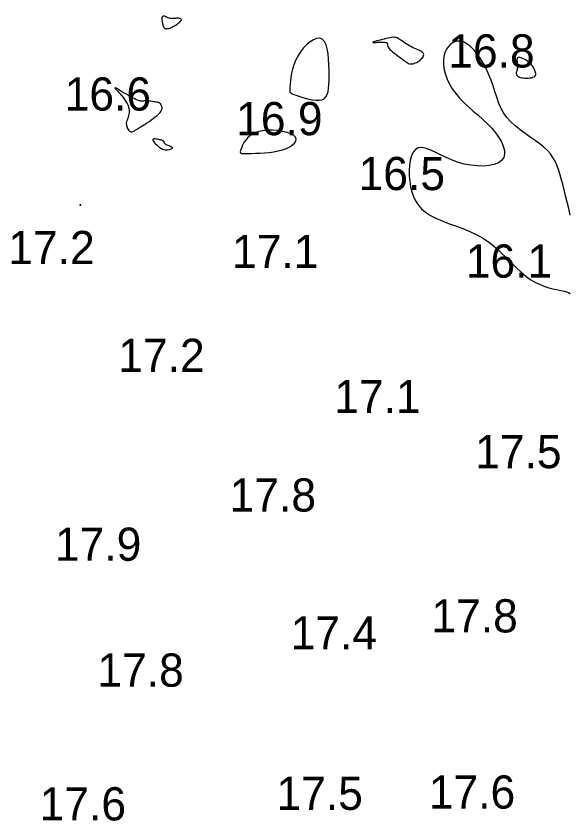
# Model space of a CAD drawing. Extents: x 3040093 to 3056816, y 408076 to 509144.
# Drawn here: x 3045225.6 to 3045309, y 433813.8 to 433935 of the extents above; entities that cross this region are included whole.
import ezdxf

# ---------------------------------------------------------------- set-up
doc = ezdxf.new("R2010")
doc.units = 0
doc.layers.add('V-CHAN-CONT-EL17', color=7, linetype='Continuous')
doc.layers.add('V-TOPO-SOUN-0610', color=7, linetype='Continuous')

msp = doc.modelspace()

# ---------------------------------------------------------------- linework, layer by layer
at = {"layer": 'V-CHAN-CONT-EL17'}
for points in [[(3045248.17, 433933.11), (3045248.28, 433933.11), (3045248.4, 433933.13), (3045248.54, 433933.16), (3045248.7, 433933.2), (3045248.86, 433933.26), (3045249.04, 433933.34), (3045249.22, 433933.43), (3045249.42, 433933.54), (3045249.62, 433933.66), (3045249.81, 433933.79), (3045250, 433933.92), (3045250.16, 433934.05), (3045250.29, 433934.18), (3045250.4, 433934.3), (3045250.45, 433934.4), (3045250.46, 433934.48), (3045250.43, 433934.55), (3045250.37, 433934.6), (3045250.27, 433934.64), (3045250.15, 433934.66), (3045250.02, 433934.67), (3045249.87, 433934.67), (3045249.73, 433934.67), (3045249.59, 433934.66), (3045249.46, 433934.65), (3045249.32, 433934.63), (3045249.19, 433934.62), (3045249.06, 433934.62), (3045248.92, 433934.63), (3045248.78, 433934.65), (3045248.64, 433934.68), (3045248.49, 433934.74), (3045248.34, 433934.8), (3045248.19, 433934.87), (3045248.05, 433934.93), (3045247.91, 433934.98), (3045247.79, 433935.01), (3045247.69, 433935), (3045247.62, 433934.96), (3045247.57, 433934.88), (3045247.54, 433934.76), (3045247.53, 433934.61), (3045247.54, 433934.44), (3045247.56, 433934.26), (3045247.59, 433934.08), (3045247.62, 433933.9), (3045247.66, 433933.73), (3045247.69, 433933.59), (3045247.73, 433933.47), (3045247.77, 433933.37), (3045247.81, 433933.29), (3045247.86, 433933.22), (3045247.92, 433933.17), (3045247.99, 433933.14), (3045248.07, 433933.12)], [(3045271.96, 433922.56), (3045272.22, 433922.82), (3045272.41, 433923.17), (3045272.55, 433923.6), (3045272.64, 433924.11), (3045272.69, 433924.69), (3045272.71, 433925.35), (3045272.71, 433926.08), (3045272.71, 433926.88), (3045272.68, 433927.7), (3045272.63, 433928.53), (3045272.55, 433929.32), (3045272.42, 433930.05), (3045272.24, 433930.68), (3045271.99, 433931.18), (3045271.68, 433931.52), (3045271.29, 433931.66), (3045270.84, 433931.63), (3045270.36, 433931.45), (3045269.85, 433931.13), (3045269.34, 433930.71), (3045268.85, 433930.2), (3045268.39, 433929.61), (3045267.99, 433928.99), (3045267.66, 433928.34), (3045267.4, 433927.68), (3045267.2, 433927.03), (3045267.05, 433926.4), (3045266.94, 433925.8), (3045266.87, 433925.25), (3045266.82, 433924.77), (3045266.79, 433924.36), (3045266.77, 433924.04), (3045266.77, 433923.8), (3045266.8, 433923.62), (3045266.87, 433923.48), (3045266.98, 433923.38), (3045267.16, 433923.28), (3045267.4, 433923.19), (3045267.73, 433923.08), (3045268.13, 433922.94), (3045268.61, 433922.79), (3045269.12, 433922.63), (3045269.67, 433922.49), (3045270.21, 433922.38), (3045270.73, 433922.32), (3045271.21, 433922.32), (3045271.63, 433922.4)], [(3045279.95, 433931.06), (3045280.16, 433931.07), (3045280.38, 433931.08), (3045280.61, 433931.08), (3045280.83, 433931.08), (3045281.03, 433931.07), (3045281.21, 433931.05), (3045281.34, 433931.01), (3045281.43, 433930.96), (3045281.47, 433930.89), (3045281.49, 433930.81), (3045281.5, 433930.71), (3045281.51, 433930.59), (3045281.54, 433930.46), (3045281.59, 433930.32), (3045281.69, 433930.16), (3045281.84, 433929.99), (3045282.03, 433929.8), (3045282.26, 433929.61), (3045282.52, 433929.42), (3045282.78, 433929.22), (3045283.06, 433929.02), (3045283.32, 433928.83), (3045283.57, 433928.65), (3045283.79, 433928.48), (3045283.99, 433928.32), (3045284.18, 433928.18), (3045284.35, 433928.06), (3045284.51, 433927.96), (3045284.67, 433927.88), (3045284.82, 433927.83), (3045284.99, 433927.8), (3045285.17, 433927.8), (3045285.35, 433927.82), (3045285.54, 433927.87), (3045285.72, 433927.94), (3045285.91, 433928.03), (3045286.09, 433928.13), (3045286.26, 433928.25), (3045286.42, 433928.37), (3045286.57, 433928.51), (3045286.69, 433928.65), (3045286.8, 433928.79), (3045286.88, 433928.93), (3045286.93, 433929.07), (3045286.95, 433929.2), (3045286.94, 433929.33), (3045286.89, 433929.44), (3045286.79, 433929.54), (3045286.67, 433929.64), (3045286.5, 433929.73), (3045286.31, 433929.82), (3045286.1, 433929.91), (3045285.87, 433930), (3045285.62, 433930.11), (3045285.36, 433930.23), (3045285.1, 433930.37), (3045284.83, 433930.52), (3045284.57, 433930.68), (3045284.31, 433930.84), (3045284.07, 433931), (3045283.83, 433931.16), (3045283.62, 433931.31), (3045283.43, 433931.44), (3045283.26, 433931.55), (3045283.11, 433931.64), (3045282.97, 433931.72), (3045282.83, 433931.77), (3045282.68, 433931.8), (3045282.52, 433931.82), (3045282.34, 433931.81), (3045282.12, 433931.79), (3045281.87, 433931.74), (3045281.59, 433931.69), (3045281.29, 433931.62), (3045280.98, 433931.54), (3045280.68, 433931.47), (3045280.39, 433931.39), (3045280.13, 433931.32), (3045279.9, 433931.26), (3045279.73, 433931.21), (3045279.59, 433931.17), (3045279.49, 433931.14), (3045279.42, 433931.12), (3045279.38, 433931.11), (3045279.35, 433931.1), (3045279.34, 433931.1), (3045279.33, 433931.1), (3045279.32, 433931.1), (3045279.31, 433931.1), (3045279.3, 433931.1), (3045279.29, 433931.1), (3045279.29, 433931.1), (3045279.28, 433931.1), (3045279.28, 433931.09), (3045279.27, 433931.09), (3045279.27, 433931.08), (3045279.27, 433931.07), (3045279.27, 433931.06), (3045279.28, 433931.05), (3045279.28, 433931.04), (3045279.29, 433931.04), (3045279.29, 433931.03), (3045279.3, 433931.02), (3045279.31, 433931.02), (3045279.32, 433931.01), (3045279.34, 433931.01), (3045279.38, 433931.02), (3045279.44, 433931.02), (3045279.52, 433931.03), (3045279.63, 433931.04), (3045279.77, 433931.05)], [(3045301.05, 433927.18), (3045301.02, 433927.01), (3045300.99, 433926.86), (3045300.95, 433926.72), (3045300.91, 433926.59), (3045300.89, 433926.48), (3045300.88, 433926.37), (3045300.9, 433926.26), (3045300.94, 433926.16), (3045301.01, 433926.07), (3045301.1, 433925.98), (3045301.23, 433925.9), (3045301.38, 433925.83), (3045301.55, 433925.77), (3045301.74, 433925.72), (3045301.96, 433925.68), (3045302.2, 433925.66), (3045302.45, 433925.66), (3045302.7, 433925.66), (3045302.95, 433925.69), (3045303.18, 433925.73), (3045303.39, 433925.79), (3045303.56, 433925.87), (3045303.7, 433925.97), (3045303.78, 433926.08), (3045303.82, 433926.21), (3045303.83, 433926.35), (3045303.8, 433926.51), (3045303.75, 433926.66), (3045303.68, 433926.82), (3045303.61, 433926.97), (3045303.53, 433927.12), (3045303.46, 433927.26), (3045303.38, 433927.39), (3045303.31, 433927.51), (3045303.22, 433927.63), (3045303.12, 433927.75), (3045303, 433927.87), (3045302.87, 433927.99), (3045302.7, 433928.12), (3045302.51, 433928.26), (3045302.3, 433928.4), (3045302.08, 433928.53), (3045301.85, 433928.64), (3045301.64, 433928.73), (3045301.44, 433928.79), (3045301.27, 433928.8), (3045301.14, 433928.78), (3045301.06, 433928.7), (3045301.01, 433928.57), (3045300.99, 433928.4), (3045301, 433928.21), (3045301.02, 433928.01), (3045301.04, 433927.79), (3045301.06, 433927.57), (3045301.06, 433927.37)], [(3045242.21, 433918.53), (3045242.25, 433918.38), (3045242.3, 433918.22), (3045242.37, 433918.06), (3045242.45, 433917.91), (3045242.54, 433917.78), (3045242.64, 433917.68), (3045242.75, 433917.61), (3045242.87, 433917.58), (3045243, 433917.58), (3045243.13, 433917.61), (3045243.26, 433917.66), (3045243.39, 433917.73), (3045243.51, 433917.8), (3045243.62, 433917.87), (3045243.71, 433917.94), (3045243.8, 433917.99), (3045243.87, 433918.04), (3045243.95, 433918.08), (3045244.03, 433918.14), (3045244.14, 433918.2), (3045244.27, 433918.28), (3045244.43, 433918.38), (3045244.65, 433918.52), (3045244.91, 433918.68), (3045245.21, 433918.88), (3045245.54, 433919.1), (3045245.88, 433919.33), (3045246.21, 433919.57), (3045246.53, 433919.81), (3045246.82, 433920.04), (3045247.06, 433920.26), (3045247.25, 433920.47), (3045247.39, 433920.65), (3045247.48, 433920.82), (3045247.53, 433920.96), (3045247.55, 433921.1), (3045247.55, 433921.22), (3045247.53, 433921.33), (3045247.5, 433921.42), (3045247.48, 433921.51), (3045247.44, 433921.59), (3045247.41, 433921.65), (3045247.38, 433921.71), (3045247.35, 433921.77), (3045247.31, 433921.81), (3045247.28, 433921.85), (3045247.24, 433921.88), (3045247.21, 433921.91), (3045247.17, 433921.93), (3045247.12, 433921.95), (3045247.06, 433921.97), (3045246.99, 433921.99), (3045246.9, 433922.01), (3045246.79, 433922.03), (3045246.65, 433922.05), (3045246.49, 433922.08), (3045246.3, 433922.11), (3045246.09, 433922.14), (3045245.88, 433922.17), (3045245.66, 433922.2), (3045245.45, 433922.22), (3045245.25, 433922.23), (3045245.06, 433922.23), (3045244.9, 433922.23), (3045244.76, 433922.21), (3045244.62, 433922.2), (3045244.48, 433922.2), (3045244.33, 433922.21), (3045244.16, 433922.24), (3045243.96, 433922.3), (3045243.72, 433922.4), (3045243.44, 433922.53), (3045243.12, 433922.69), (3045242.78, 433922.88), (3045242.43, 433923.07), (3045242.09, 433923.28), (3045241.76, 433923.47), (3045241.46, 433923.65), (3045241.2, 433923.81), (3045240.99, 433923.93), (3045240.83, 433924.03), (3045240.72, 433924.1), (3045240.64, 433924.14), (3045240.58, 433924.17), (3045240.55, 433924.19), (3045240.53, 433924.2), (3045240.52, 433924.2), (3045240.51, 433924.21), (3045240.5, 433924.21), (3045240.49, 433924.21), (3045240.48, 433924.21), (3045240.48, 433924.2), (3045240.47, 433924.2), (3045240.47, 433924.2), (3045240.46, 433924.19), (3045240.46, 433924.19), (3045240.47, 433924.17), (3045240.48, 433924.15), (3045240.51, 433924.11), (3045240.56, 433924.05), (3045240.63, 433923.97), (3045240.74, 433923.85), (3045240.88, 433923.7), (3045241.05, 433923.51), (3045241.25, 433923.28), (3045241.47, 433923.03), (3045241.69, 433922.75), (3045241.91, 433922.45), (3045242.11, 433922.15), (3045242.29, 433921.84), (3045242.43, 433921.54), (3045242.52, 433921.24), (3045242.58, 433920.96), (3045242.6, 433920.69), (3045242.58, 433920.44), (3045242.55, 433920.2), (3045242.5, 433919.99), (3045242.45, 433919.79), (3045242.39, 433919.62), (3045242.33, 433919.47), (3045242.29, 433919.34), (3045242.24, 433919.23), (3045242.21, 433919.13), (3045242.18, 433919.02), (3045242.17, 433918.92), (3045242.17, 433918.81), (3045242.18, 433918.68)], [(3045266.28, 433915.07), (3045266.78, 433915.32), (3045267.19, 433915.59), (3045267.5, 433915.87), (3045267.69, 433916.17), (3045267.74, 433916.47), (3045267.64, 433916.76), (3045267.38, 433917.02), (3045266.95, 433917.27), (3045266.38, 433917.47), (3045265.71, 433917.64), (3045264.96, 433917.75), (3045264.18, 433917.81), (3045263.39, 433917.81), (3045262.64, 433917.73), (3045261.96, 433917.58), (3045261.37, 433917.35), (3045260.88, 433917.04), (3045260.48, 433916.7), (3045260.15, 433916.32), (3045259.89, 433915.94), (3045259.69, 433915.57), (3045259.55, 433915.23), (3045259.44, 433914.94), (3045259.37, 433914.71), (3045259.34, 433914.54), (3045259.36, 433914.43), (3045259.44, 433914.36), (3045259.59, 433914.32), (3045259.81, 433914.31), (3045260.12, 433914.31), (3045260.53, 433914.32), (3045261.03, 433914.33), (3045261.62, 433914.35), (3045262.27, 433914.38), (3045262.96, 433914.42), (3045263.66, 433914.48), (3045264.37, 433914.58), (3045265.06, 433914.7), (3045265.7, 433914.86)], [(3045246.15, 433916.33), (3045246.21, 433916.22), (3045246.3, 433916.08), (3045246.43, 433915.93), (3045246.58, 433915.77), (3045246.75, 433915.61), (3045246.92, 433915.46), (3045247.08, 433915.32), (3045247.24, 433915.21), (3045247.38, 433915.11), (3045247.51, 433915.03), (3045247.64, 433914.97), (3045247.76, 433914.92), (3045247.89, 433914.9), (3045248.03, 433914.88), (3045248.18, 433914.88), (3045248.34, 433914.88), (3045248.5, 433914.9), (3045248.67, 433914.92), (3045248.82, 433914.96), (3045248.95, 433915), (3045249.05, 433915.04), (3045249.12, 433915.09), (3045249.13, 433915.15), (3045249.1, 433915.2), (3045249.02, 433915.26), (3045248.91, 433915.32), (3045248.77, 433915.38), (3045248.62, 433915.44), (3045248.46, 433915.5), (3045248.32, 433915.56), (3045248.19, 433915.62), (3045248.09, 433915.69), (3045248.01, 433915.75), (3045247.95, 433915.81), (3045247.91, 433915.87), (3045247.89, 433915.93), (3045247.87, 433915.98), (3045247.86, 433916.03), (3045247.85, 433916.07), (3045247.83, 433916.11), (3045247.81, 433916.15), (3045247.79, 433916.18), (3045247.74, 433916.21), (3045247.69, 433916.23), (3045247.6, 433916.27), (3045247.5, 433916.3), (3045247.37, 433916.34), (3045247.2, 433916.38), (3045247.02, 433916.42), (3045246.83, 433916.47), (3045246.64, 433916.49), (3045246.46, 433916.51), (3045246.32, 433916.51), (3045246.21, 433916.48), (3045246.15, 433916.42)], [(3045235.18, 433906.58), (3045235.18, 433906.57), (3045235.18, 433906.56), (3045235.18, 433906.55), (3045235.19, 433906.54), (3045235.19, 433906.53), (3045235.2, 433906.52), (3045235.21, 433906.52), (3045235.22, 433906.51), (3045235.23, 433906.51), (3045235.24, 433906.51), (3045235.25, 433906.51), (3045235.26, 433906.51), (3045235.27, 433906.51), (3045235.28, 433906.51), (3045235.29, 433906.51), (3045235.3, 433906.52), (3045235.31, 433906.52), (3045235.31, 433906.53), (3045235.31, 433906.53), (3045235.31, 433906.54), (3045235.31, 433906.54), (3045235.31, 433906.55), (3045235.31, 433906.55), (3045235.31, 433906.56), (3045235.3, 433906.56), (3045235.3, 433906.56), (3045235.29, 433906.57), (3045235.29, 433906.57), (3045235.28, 433906.57), (3045235.27, 433906.58), (3045235.26, 433906.58), (3045235.25, 433906.58), (3045235.24, 433906.59), (3045235.23, 433906.59), (3045235.22, 433906.59), (3045235.21, 433906.59), (3045235.2, 433906.59), (3045235.19, 433906.59), (3045235.19, 433906.59)]]:
    msp.add_lwpolyline(points, close=True, dxfattribs=at)
msp.add_lwpolyline([(3045309.02, 433905.03), (3045308.78, 433906.03), (3045308.55, 433907), (3045308.32, 433907.94), (3045308.1, 433908.84), (3045307.89, 433909.7), (3045307.67, 433910.49), (3045307.46, 433911.23), (3045307.24, 433911.92), (3045307, 433912.56), (3045306.73, 433913.15), (3045306.4, 433913.72), (3045306.02, 433914.26), (3045305.57, 433914.77), (3045305.04, 433915.28), (3045304.42, 433915.78), (3045303.72, 433916.28), (3045302.98, 433916.79), (3045302.22, 433917.32), (3045301.47, 433917.87), (3045300.74, 433918.45), (3045300.07, 433919.06), (3045299.48, 433919.72), (3045298.99, 433920.43), (3045298.58, 433921.19), (3045298.23, 433921.97), (3045297.94, 433922.79), (3045297.66, 433923.63), (3045297.39, 433924.48), (3045297.1, 433925.33), (3045296.78, 433926.18), (3045296.4, 433927.02), (3045295.98, 433927.84), (3045295.52, 433928.6), (3045295.02, 433929.3), (3045294.51, 433929.92), (3045293.98, 433930.44), (3045293.45, 433930.85), (3045292.92, 433931.11), (3045292.41, 433931.24), (3045291.92, 433931.22), (3045291.47, 433931.07), (3045291.05, 433930.81), (3045290.69, 433930.45), (3045290.38, 433930.01), (3045290.15, 433929.49), (3045289.99, 433928.91), (3045289.92, 433928.28), (3045289.93, 433927.62), (3045290.03, 433926.92), (3045290.21, 433926.21), (3045290.48, 433925.48), (3045290.83, 433924.76), (3045291.26, 433924.04), (3045291.77, 433923.33), (3045292.36, 433922.65), (3045293.01, 433921.99), (3045293.71, 433921.34), (3045294.42, 433920.7), (3045295.15, 433920.06), (3045295.86, 433919.41), (3045296.55, 433918.76), (3045297.19, 433918.1), (3045297.76, 433917.42), (3045298.25, 433916.73), (3045298.65, 433916.05), (3045298.94, 433915.4), (3045299.1, 433914.78), (3045299.13, 433914.21), (3045299, 433913.7), (3045298.69, 433913.26), (3045298.22, 433912.92), (3045297.58, 433912.67), (3045296.82, 433912.5), (3045295.95, 433912.42), (3045295.02, 433912.44), (3045294.04, 433912.53), (3045293.04, 433912.72), (3045292.06, 433912.99), (3045291.12, 433913.34), (3045290.22, 433913.73), (3045289.37, 433914.15), (3045288.58, 433914.54), (3045287.85, 433914.87), (3045287.19, 433915.1), (3045286.61, 433915.21), (3045286.11, 433915.16), (3045285.7, 433914.91), (3045285.36, 433914.49), (3045285.11, 433913.94), (3045284.93, 433913.27), (3045284.81, 433912.52), (3045284.76, 433911.72), (3045284.77, 433910.89), (3045284.84, 433910.08), (3045284.96, 433909.29), (3045285.14, 433908.55), (3045285.39, 433907.84), (3045285.72, 433907.18), (3045286.13, 433906.57), (3045286.63, 433905.99), (3045287.24, 433905.47), (3045287.95, 433904.99), (3045288.78, 433904.56), (3045289.71, 433904.16), (3045290.7, 433903.78), (3045291.75, 433903.39), (3045292.82, 433902.99), (3045293.89, 433902.54), (3045294.95, 433902.05), (3045295.96, 433901.48), (3045296.9, 433900.83), (3045297.79, 433900.11), (3045298.63, 433899.36), (3045299.43, 433898.58), (3045300.19, 433897.82), (3045300.93, 433897.08), (3045301.66, 433896.4), (3045302.38, 433895.8), (3045303.1, 433895.29), (3045303.81, 433894.88), (3045304.5, 433894.55), (3045305.17, 433894.29), (3045305.8, 433894.09), (3045306.39, 433893.93), (3045306.93, 433893.81), (3045307.4, 433893.72), (3045307.8, 433893.63), (3045308.14, 433893.55), (3045308.45, 433893.47), (3045308.74, 433893.36), (3045309.02, 433893.22)], dxfattribs=at)

# ---------------------------------------------------------------- texts
at = {"layer": 'V-TOPO-SOUN-0610'}
for s, p in [('16.8 ', (3045290.64, 433927.26)), ('16.6 ', (3045232.89, 433920.77)), ('16.9 ', (3045258.71, 433917.06)), ('16.5 ', (3045277.15, 433908.79)), ('17.2 ', (3045224.4, 433897.64)), ('17.1 ', (3045258.09, 433897.05)), ('16.1 ', (3045293.29, 433895.6)), ('17.2 ', (3045240.96, 433881.4)), ('17.1 ', (3045273.48, 433875.2)), ('17.5 ', (3045294.7, 433866.9)), ('17.8 ', (3045257.73, 433860.37)), ('17.9 ', (3045231.42, 433852.95)), ('17.8 ', (3045288.11, 433842.16)), ('17.4 ', (3045266.92, 433839.6)), ('17.8 ', (3045237.81, 433833.99)), ('17.5 ', (3045264.78, 433815.42)), ('17.6 ', (3045287.72, 433815.62)), ('17.6 ', (3045229.12, 433813.84))]:
    msp.add_text(s, height=5, dxfattribs=at).set_placement(p)

doc.saveas('drawing.dxf')
